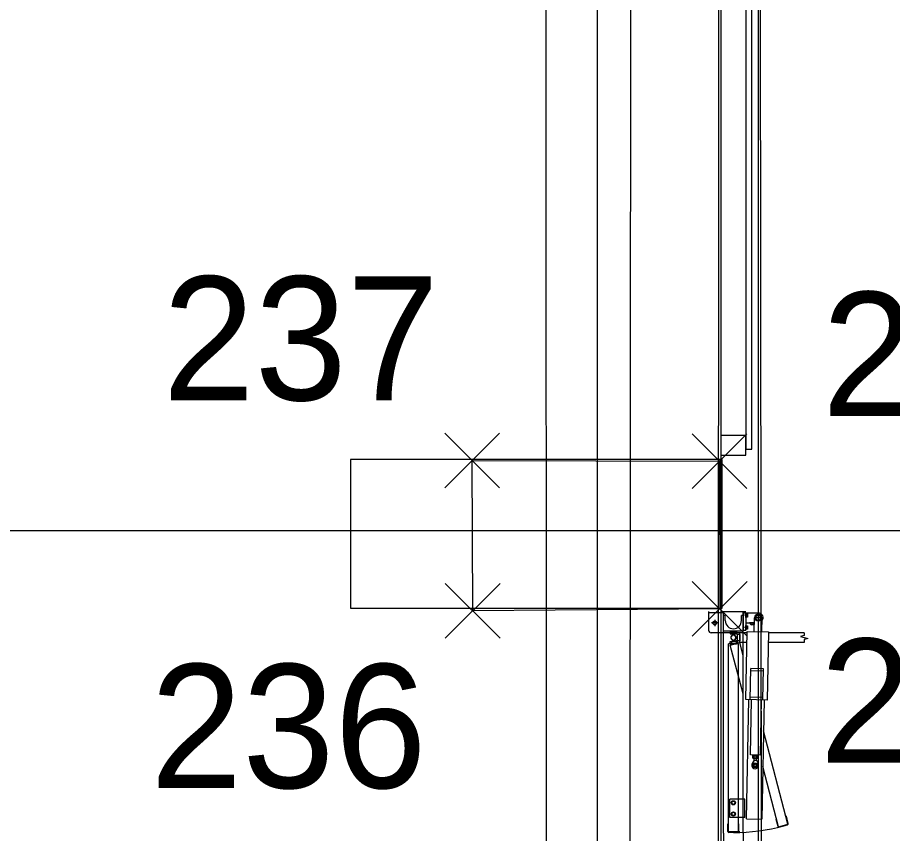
# Model space of a CAD drawing. Extents: x -264205 to -263659, y -1242401 to -1242060.
# Drawn here: x -263797.882 to -263794.35, y -1242141.104 to -1242137.811 of the extents above; entities that cross this region are included whole.
import ezdxf

# ---------------------------------------------------------------- set-up
doc = ezdxf.new("R2010")
doc.units = 0
for name, color, linetype in [('BOD_CISLO', 7, 'Continuous'), ('BOD_SYMBOL', 7, 'Continuous'), ('KFA_SO_10-1_BETONOVE_STLPY', 7, 'Continuous'), ('KFA_SO_10-1_PLACHTY', 7, 'Continuous'), ('KFA_SO_10-1_STRECHY', 7, 'Continuous'), ('KFA_SO_10-1_TRIBUNA_C_OBVOD', 7, 'Continuous'), ('OBRUBNIKY_KOMUNIKACIE_PROJEKT', 7, 'Continuous'), ('OSI_STAVBY_KFA', 7, 'Continuous'), ('SITUACIA_DSP_2D', 7, 'Continuous')]:
    doc.layers.add(name, color=color, linetype=linetype)

msp = doc.modelspace()

# ---------------------------------------------------------------- linework, layer by layer
at = {"layer": 'BOD_SYMBOL'}
for p, q in [((-263796.1575, -1242139.7095), (-263795.9365, -1242139.4885)), ((-263795.9365, -1242139.7095), (-263796.1575, -1242139.4885)), ((-263795.1595, -1242139.7115), (-263794.9385, -1242139.4905)), ((-263794.9385, -1242139.7115), (-263795.1595, -1242139.4905)), ((-263795.1585, -1242140.3075), (-263794.9375, -1242140.0865)), ((-263794.9375, -1242140.3075), (-263795.1585, -1242140.0865)), ((-263796.1555, -1242140.3155), (-263795.9345, -1242140.0945)), ((-263795.9345, -1242140.3155), (-263796.1555, -1242140.0945))]:
    msp.add_line(p, q, dxfattribs=at)
at = {"layer": 'KFA_SO_10-1_BETONOVE_STLPY'}
msp.add_lwpolyline([(-263795.049, -1242139.601), (-263795.048, -1242140.197), (-263796.045, -1242140.205), (-263796.047, -1242139.599)], close=True, dxfattribs=at)
at = {"layer": 'KFA_SO_10-1_PLACHTY'}
msp.add_line((-263794.851, -1242160.594), (-263794.89, -1242133.187), dxfattribs=at)
msp.add_lwpolyline([(-263795.396, -1242226.823), (-263795.427, -1242195.892), (-263795.456, -1242167.905), (-263795.427, -1242160.909), (-263795.402, -1242132.887), (-263795.428, -1242101.98)], dxfattribs=at)
at = {"layer": 'KFA_SO_10-1_STRECHY'}
msp.add_line((-263795.734, -1242227.196), (-263795.754, -1242101.588), dxfattribs=at)
at = {"layer": 'KFA_SO_10-1_TRIBUNA_C_OBVOD'}
msp.add_lwpolyline([(-263795.284, -1242101.267), (-263795.051, -1242101.819), (-263795.059, -1242226.991), (-263795.286, -1242227.548)], dxfattribs=at)
at = {"layer": 'OBRUBNIKY_KOMUNIKACIE_PROJEKT'}
msp.add_line((-263794.8928, -1242101.3822), (-263794.8928, -1242227.3822), dxfattribs=at)
at = {"layer": 'OSI_STAVBY_KFA'}
for p, q in [((-263795.5428, -1242083.2372), (-263795.5428, -1242246.7072)), ((-263792.6528, -1242139.8822), (-263909.3428, -1242139.8822))]:
    msp.add_line(p, q, dxfattribs=at)
at = {"layer": 'SITUACIA_DSP_2D'}
for p, q in [((-263794.8928, -1242101.3822), (-263794.8928, -1242227.3822)), ((-263795.0428, -1242101.7691), (-263795.0428, -1242226.9954)), ((-263794.9427, -1242137.4523), (-263794.9427, -1242139.5523)), ((-263794.9177, -1242139.5523), (-263794.9177, -1242137.4523)), ((-263794.9427, -1242139.4973), (-263795.0427, -1242139.4973)), ((-263795.0427, -1242139.4973), (-263795.0427, -1242139.5773)), ((-263794.9427, -1242139.5373), (-263794.9427, -1242139.4973)), ((-263794.9427, -1242139.5773), (-263794.9427, -1242139.5373)), ((-263794.9427, -1242139.5523), (-263794.9177, -1242139.5523)), ((-263795.0378, -1242139.5948), (-263796.5378, -1242139.5948)), ((-263796.5378, -1242139.5948), (-263796.5378, -1242140.1948)), ((-263795.0427, -1242139.5773), (-263794.9427, -1242139.5773)), ((-263795.0378, -1242140.1948), (-263795.0378, -1242139.5948)), ((-263796.5378, -1242140.1948), (-263795.0378, -1242140.1948)), ((-263795.0927, -1242140.208), (-263795.0927, -1242140.284)), ((-263795.0327, -1242140.214), (-263795.0927, -1242140.214)), ((-263795.0427, -1242140.208), (-263794.9427, -1242140.208)), ((-263795.0327, -1242141.1025), (-263795.0327, -1242140.208)), ((-263795.0252, -1242140.224), (-263795.0327, -1242140.224)), ((-263795.0252, -1242140.245), (-263795.0252, -1242140.224)), ((-263794.9602, -1242140.245), (-263794.9602, -1242140.224)), ((-263794.9527, -1242140.224), (-263794.9602, -1242140.224)), ((-263794.9527, -1242141.1025), (-263794.9527, -1242140.208)), ((-263794.9527, -1242140.213), (-263794.9427, -1242140.213)), ((-263794.9527, -1242140.213), (-263794.9527, -1242140.283)), ((-263794.9329, -1242140.2235), (-263794.9472, -1242140.2235)), ((-263794.9427, -1242140.213), (-263794.9427, -1242140.283)), ((-263794.9427, -1242140.2135), (-263794.8927, -1242140.2135)), ((-263794.9427, -1242140.2319), (-263794.9427, -1242140.2151)), ((-263794.941, -1242140.2151), (-263794.9427, -1242140.2151)), ((-263794.941, -1242140.2319), (-263794.9427, -1242140.2319)), ((-263794.941, -1242140.2319), (-263794.941, -1242140.2151)), ((-263794.941, -1242140.2303), (-263794.941, -1242140.2167)), ((-263794.941, -1242140.2167), (-263794.9355, -1242140.2167)), ((-263794.941, -1242140.2235), (-263794.9364, -1242140.2235)), ((-263794.9355, -1242140.2303), (-263794.941, -1242140.2303)), ((-263794.9355, -1242140.2167), (-263794.9355, -1242140.2303)), ((-263794.9089, -1242140.2892), (-263794.9077, -1242140.2332)), ((-263794.8771, -1242140.2335), (-263794.9083, -1242140.2335)), ((-263794.8986, -1242140.2233), (-263794.9045, -1242140.2335)), ((-263794.9045, -1242140.2335), (-263794.8986, -1242140.2437)), ((-263794.8869, -1242140.2233), (-263794.8986, -1242140.2233)), ((-263794.8927, -1242140.2179), (-263794.8927, -1242140.2491)), ((-263794.881, -1242140.2335), (-263794.8869, -1242140.2233)), ((-263794.8869, -1242140.2437), (-263794.881, -1242140.2335)), ((-263794.8777, -1242140.2338), (-263794.8789, -1242140.2898)), ((-263795.0547, -1242140.254), (-263795.0807, -1242140.254)), ((-263795.0677, -1242140.241), (-263795.0677, -1242140.267)), ((-263794.9427, -1242140.2535), (-263794.9081, -1242140.2535)), ((-263794.9427, -1242140.2809), (-263794.9427, -1242140.2641)), ((-263794.941, -1242140.2641), (-263794.9427, -1242140.2641)), ((-263794.941, -1242140.2809), (-263794.941, -1242140.2641)), ((-263794.941, -1242140.2793), (-263794.941, -1242140.2657)), ((-263794.941, -1242140.2657), (-263794.9355, -1242140.2657)), ((-263794.9355, -1242140.2657), (-263794.9355, -1242140.2793)), ((-263794.9082, -1242140.254), (-263794.9273, -1242140.254)), ((-263794.9177, -1242140.2535), (-263794.9177, -1242140.2636)), ((-263794.8986, -1242140.2437), (-263794.8869, -1242140.2437)), ((-263795.0327, -1242140.294), (-263795.0827, -1242140.294)), ((-263794.9527, -1242140.288), (-263795.0327, -1242140.288)), ((-263794.9527, -1242140.294), (-263795.0327, -1242140.294)), ((-263795.0052, -1242140.288), (-263794.9802, -1242140.288)), ((-263795.0052, -1242140.288), (-263795.0052, -1242140.298)), ((-263795.0052, -1242140.298), (-263794.9802, -1242140.298)), ((-263794.9937, -1242140.298), (-263795.0008, -1242140.3076)), ((-263794.9917, -1242140.298), (-263794.9937, -1242140.298)), ((-263794.9847, -1242140.3076), (-263794.9917, -1242140.298)), ((-263794.9802, -1242140.288), (-263794.9802, -1242140.298)), ((-263794.9772, -1242140.301), (-263794.9772, -1242140.326)), ((-263794.9672, -1242140.301), (-263794.9772, -1242140.301)), ((-263794.9672, -1242140.3335), (-263794.9672, -1242140.2935)), ((-263794.9374, -1242140.2935), (-263794.9672, -1242140.2935)), ((-263794.9672, -1242140.301), (-263794.9672, -1242140.326)), ((-263794.9527, -1242140.283), (-263794.9427, -1242140.283)), ((-263794.9375, -1242140.294), (-263794.9527, -1242140.294)), ((-263794.9329, -1242140.2725), (-263794.9472, -1242140.2725)), ((-263794.9428, -1242140.5636), (-263794.9373, -1242140.2886)), ((-263794.941, -1242140.2809), (-263794.9427, -1242140.2809)), ((-263794.941, -1242140.2725), (-263794.9364, -1242140.2725)), ((-263794.9355, -1242140.2793), (-263794.941, -1242140.2793)), ((-263794.9373, -1242140.2886), (-263794.8504, -1242140.2904)), ((-263794.8504, -1242140.2904), (-263794.8558, -1242140.5653)), ((-263794.7071, -1242140.2935), (-263794.8504, -1242140.2935)), ((-263794.7071, -1242140.2935), (-263794.7071, -1242140.3055)), ((-263795.0127, -1242141.0975), (-263795.0127, -1242140.339)), ((-263794.9727, -1242140.339), (-263795.0127, -1242140.339)), ((-263795.0055, -1242140.3433), (-263794.9668, -1242140.333)), ((-263795.0052, -1242140.339), (-263795.0052, -1242140.329)), ((-263795.0052, -1242140.329), (-263794.9802, -1242140.329)), ((-263795.0052, -1242140.339), (-263794.9802, -1242140.339)), ((-263795.0008, -1242140.3194), (-263794.9937, -1242140.329)), ((-263794.9767, -1242140.3252), (-263795.0008, -1242140.3317)), ((-263794.9982, -1242140.3414), (-263795.0008, -1242140.3317)), ((-263794.9897, -1242140.3287), (-263794.999, -1242140.3213)), ((-263794.9937, -1242140.329), (-263794.9917, -1242140.329)), ((-263794.9917, -1242140.329), (-263794.9847, -1242140.3194)), ((-263794.9878, -1242140.3282), (-263794.9897, -1242140.3287)), ((-263794.9834, -1242140.3171), (-263794.9878, -1242140.3282)), ((-263794.9868, -1242140.3054), (-263794.9772, -1242140.3125)), ((-263794.9772, -1242140.3145), (-263794.9868, -1242140.3215)), ((-263794.9802, -1242140.339), (-263794.9802, -1242140.329)), ((-263794.9772, -1242140.3125), (-263794.9772, -1242140.3145)), ((-263794.9672, -1242140.326), (-263794.9772, -1242140.326)), ((-263794.9741, -1242140.3349), (-263794.9767, -1242140.3252)), ((-263794.9727, -1242141.0975), (-263794.9727, -1242140.339)), ((-263794.9382, -1242140.3335), (-263794.9672, -1242140.3335)), ((-263794.9527, -1242140.3855), (-263794.9668, -1242140.333)), ((-263794.7071, -1242140.3335), (-263794.8512, -1242140.3335)), ((-263794.7071, -1242140.3055), (-263794.7221, -1242140.3095)), ((-263794.7221, -1242140.3095), (-263794.6921, -1242140.3175)), ((-263794.6921, -1242140.3175), (-263794.7071, -1242140.3215)), ((-263794.7071, -1242140.3215), (-263794.7071, -1242140.3335)), ((-263794.9527, -1242140.5401), (-263795.0055, -1242140.3433)), ((-263794.9243, -1242140.5639), (-263794.9218, -1242140.4379)), ((-263794.8718, -1242140.4389), (-263794.9218, -1242140.4379)), ((-263794.8743, -1242140.5649), (-263794.8718, -1242140.4389)), ((-263794.872, -1242140.4489), (-263794.922, -1242140.4479)), ((-263794.8558, -1242140.5653), (-263794.9428, -1242140.5636)), ((-263794.9394, -1242141.0447), (-263794.9298, -1242140.5638)), ((-263794.8741, -1242140.5549), (-263794.9241, -1242140.5539)), ((-263794.9238, -1242140.7868), (-263794.9193, -1242140.564)), ((-263794.8838, -1242140.7876), (-263794.8793, -1242140.5648)), ((-263794.8688, -1242140.565), (-263794.8784, -1242141.046)), ((-263794.7725, -1242141.066), (-263794.8713, -1242140.6894)), ((-263794.8838, -1242140.7876), (-263794.9238, -1242140.7868)), ((-263794.9139, -1242140.792), (-263794.9138, -1242140.787)), ((-263794.8939, -1242140.7924), (-263794.9139, -1242140.792)), ((-263794.9138, -1242140.7993), (-263794.9137, -1242140.7928)), ((-263794.9125, -1242140.8001), (-263794.9138, -1242140.7993)), ((-263794.9124, -1242140.7921), (-263794.9137, -1242140.7928)), ((-263794.8954, -1242140.7924), (-263794.9124, -1242140.7921)), ((-263794.9089, -1242140.7994), (-263794.9088, -1242140.7929)), ((-263794.8991, -1242140.7996), (-263794.899, -1242140.7931)), ((-263794.8955, -1242140.8004), (-263794.8942, -1242140.7997)), ((-263794.8954, -1242140.7924), (-263794.8941, -1242140.7932)), ((-263794.8942, -1242140.7997), (-263794.8941, -1242140.7932)), ((-263794.8939, -1242140.7924), (-263794.8938, -1242140.7874)), ((-263794.9092, -1242140.8083), (-263794.9167, -1242140.8214)), ((-263794.8955, -1242140.8004), (-263794.9125, -1242140.8001)), ((-263794.9092, -1242140.8083), (-263794.909, -1242140.8001)), ((-263794.9092, -1242140.8083), (-263794.8992, -1242140.8085)), ((-263794.8992, -1242140.8085), (-263794.899, -1242140.8003)), ((-263794.8992, -1242140.8085), (-263794.8922, -1242140.8219)), ((-263794.8111, -1242141.0764), (-263794.8742, -1242140.8333)), ((-263795.0067, -1242141.04), (-263795.0067, -1242140.965)), ((-263794.9527, -1242140.965), (-263795.0067, -1242140.965)), ((-263794.9995, -1242140.9761), (-263794.9927, -1242140.9721)), ((-263794.9995, -1242140.9839), (-263794.9995, -1242140.9761)), ((-263794.9927, -1242140.9721), (-263794.9859, -1242140.9761)), ((-263794.9859, -1242140.9761), (-263794.9859, -1242140.9839)), ((-263794.9467, -1242140.965), (-263794.9527, -1242140.965)), ((-263794.9467, -1242141.04), (-263794.9467, -1242140.965)), ((-263794.9927, -1242140.9878), (-263794.9995, -1242140.9839)), ((-263794.9859, -1242140.9839), (-263794.9927, -1242140.9878)), ((-263794.9527, -1242141.04), (-263795.0067, -1242141.04)), ((-263794.9995, -1242141.0211), (-263794.9927, -1242141.0171)), ((-263794.9995, -1242141.0289), (-263794.9995, -1242141.0211)), ((-263794.9927, -1242141.0328), (-263794.9995, -1242141.0289)), ((-263794.9927, -1242141.0171), (-263794.9859, -1242141.0211)), ((-263794.9859, -1242141.0289), (-263794.9927, -1242141.0328)), ((-263794.9859, -1242141.0211), (-263794.9859, -1242141.0289)), ((-263794.9467, -1242141.04), (-263794.9527, -1242141.04)), ((-263794.9394, -1242141.0447), (-263794.8784, -1242141.046)), ((-263794.8194, -1242141.0455), (-263794.8213, -1242141.046)), ((-263794.8213, -1242141.046), (-263794.8136, -1242141.075)), ((-263794.7788, -1242141.0346), (-263794.7807, -1242141.0351)), ((-263794.771, -1242141.0636), (-263794.7788, -1242141.0346)), ((-263795.0147, -1242141.0955), (-263795.0147, -1242141.0655)), ((-263795.0127, -1242141.0655), (-263795.0147, -1242141.0655)), ((-263794.9707, -1242141.0655), (-263794.9727, -1242141.0655)), ((-263794.9698, -1242141.0804), (-263794.9727, -1242141.0804)), ((-263794.9707, -1242141.0955), (-263794.9707, -1242141.0655)), ((-263794.8111, -1242141.0764), (-263794.7725, -1242141.066)), ((-263794.8087, -1242141.0778), (-263794.7739, -1242141.0685)), ((-263795.0327, -1242141.1025), (-263795.0327, -1242141.997)), ((-263794.9727, -1242141.0975), (-263795.0127, -1242141.0975)), ((-263794.9747, -1242141.0995), (-263795.0107, -1242141.0995)), ((-263794.9757, -1242141.0957), (-263794.9667, -1242141.0957)), ((-263794.9527, -1242141.1025), (-263794.9527, -1242141.997))]:
    msp.add_line(p, q, dxfattribs=at)
for centre, radius in [((-263794.8927, -1242140.2335), 0.0126), ((-263794.8927, -1242140.2335), 0.0102), ((-263795.0677, -1242140.254), 0.008), ((-263794.9046, -1242140.8284), 0.00952), ((-263794.9046, -1242140.8284), 0.00645), ((-263794.9046, -1242140.8284), 0.005), ((-263794.9927, -1242140.98), 0.0084), ((-263794.9927, -1242140.98), 0.0068), ((-263794.9927, -1242141.025), 0.0084), ((-263794.9927, -1242141.025), 0.0068)]:
    msp.add_circle(centre, radius, dxfattribs=at)
for centre, radius, start, end in [((-263794.9423, -1242140.2201), 0.0068, 330, 30), ((-263794.9423, -1242140.2269), 0.0068, 330, 30), ((-263794.8927, -1242140.2335), 0.015, 358.86, 178.86), ((-263794.8927, -1242140.2335), 0.02, 317.4504, 90), ((-263794.9927, -1242140.245), 0.0325, 180, 0), ((-263794.9423, -1242140.2691), 0.0068, 330, 30), ((-263794.9177, -1242140.254), 0.008, 176.4167, 3.5833), ((-263795.0827, -1242140.284), 0.01, 180, 270), ((-263794.9927, -1242140.3135), 0.01, 323.6139, 216.3861), ((-263794.9927, -1242140.3135), 0.01, 53.6139, 306.3861), ((-263794.9927, -1242140.3135), 0.01, 338.6139, 231.3861), ((-263794.9423, -1242140.2759), 0.0068, 330, 30), ((-263794.9927, -1242140.3135), 0.01, 143.6139, 36.3861), ((-263794.9113, -1242140.7958), 0.00432, 234.2666, 303.4534), ((-263794.9113, -1242140.7964), 0.00432, 54.2666, 123.4534), ((-263794.9037, -1242140.7841), 0.0161, 251.1601, 286.5599), ((-263794.9042, -1242140.8084), 0.0161, 71.1601, 106.5599), ((-263794.8991, -1242140.7996), 0.0001, 109.6732, 178.86), ((-263794.899, -1242140.7931), 0.0001, 178.86, 248.0468), ((-263794.8966, -1242140.796), 0.00432, 234.2666, 303.4534), ((-263794.8966, -1242140.7967), 0.00432, 54.2666, 123.4534), ((-263794.9046, -1242140.8284), 0.014, 150.1229, 27.5971), ((-263794.9927, -1242140.3135), 0.7862, 270, 285), ((-263794.8097, -1242141.0739), 0.004, 195, 285), ((-263794.7749, -1242141.0646), 0.004, 285, 15), ((-263795.0107, -1242141.0955), 0.004, 180, 270), ((-263794.9747, -1242141.0955), 0.004, 270, 0)]:
    msp.add_arc(centre, radius, start, end, dxfattribs=at)

# ---------------------------------------------------------------- texts
at = {"layer": 'BOD_CISLO'}
for s, p in [('237', (-263797.2968, -1242139.3555)), ('234', (-263794.6355, -1242139.4186)), ('235', (-263794.6439, -1242140.8183)), ('236', (-263797.3465, -1242140.9203))]:
    msp.add_text(s, height=0.5, dxfattribs=at).set_placement(p)

doc.saveas('drawing.dxf')
